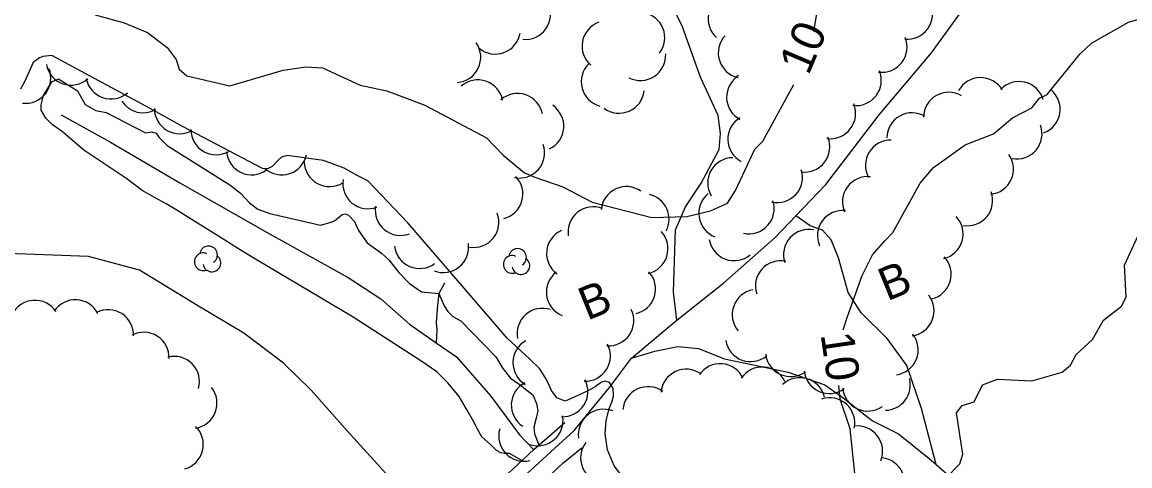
# Model space of a CAD drawing. Extents: x 362852 to 366875, y 5563573 to 5566479.
# Drawn here: x 364026.8 to 364158.5, y 5565271.8 to 5565324.6 of the extents above; entities that cross this region are included whole.
import ezdxf

# ---------------------------------------------------------------- set-up
doc = ezdxf.new("R2010")
doc.units = 0
for name, color, linetype in [('Niveau 1', 7, 'Continuous'), ('Niveau 2', 7, 'Continuous'), ('Niveau 22', 7, 'Continuous'), ('Niveau 26', 7, 'Continuous'), ('Niveau 4', 7, 'Continuous'), ('Niveau 44', 7, 'Continuous')]:
    doc.layers.add(name, color=color, linetype=linetype)

msp = doc.modelspace()

# ---------------------------------------------------------------- linework, layer by layer
at = {"layer": 'Niveau 1'}
for points in [[(364120.92, 5565323.43), (364122.56, 5565333.11)], [(364124.41, 5565287.96), (364124.93, 5565289.57), (364126.67, 5565294.45), (364127.91, 5565296.91), (364129.36, 5565298.57), (364130.31, 5565299.55), (364133.54, 5565305.42), (364135.12, 5565307.27), (364138.92, 5565309.96), (364142.25, 5565311.27), (364144.51, 5565313.16), (364146.81, 5565314.36), (364147.72, 5565315.51), (364148.63, 5565315.94), (364152.51, 5565320.76), (364153.91, 5565322.06), (364158.31, 5565324.57), (364165.11, 5565326.53)], [(364035.54, 5565325.43), (364038.97, 5565324.48), (364041.76, 5565323.34), (364044.06, 5565321.54), (364045.16, 5565320.1), (364045.5, 5565318.96), (364046.42, 5565318.16), (364051.51, 5565317), (364057.85, 5565318.84), (364060.54, 5565319.26), (364062.52, 5565319.12), (364067, 5565317.07), (364070.17, 5565316.4), (364074.71, 5565314.7), (364082.01, 5565310.81), (364084, 5565308.75), (364086.55, 5565306.66), (364087.76, 5565306.13), (364091.09, 5565304.96), (364094.59, 5565303.15), (364101.65, 5565301.32), (364105.81, 5565301.46), (364108.63, 5565302.11), (364110.65, 5565303.02), (364111.61, 5565304.55), (364113.91, 5565309.44), (364114.85, 5565310.42), (364118.56, 5565317.15)], [(364155.73, 5565213.94), (364151.26, 5565216.52), (364145.21, 5565221.64), (364140.51, 5565227), (364139.13, 5565228.72), (364132.93, 5565234.34), (364126.45, 5565242.17), (364125.14, 5565244.26), (364124.67, 5565245.88), (364122.68, 5565252.18), (364122.44, 5565254.24), (364122.65, 5565255.88), (364126, 5565260.19), (364127.1, 5565261.92), (364127.19, 5565264.59), (364126.39, 5565268.61), (364125.82, 5565270.56), (364125.24, 5565276.2), (364124.06, 5565279.75), (364123.89, 5565281.37)]]:
    msp.add_lwpolyline(points, dxfattribs=at)
at = {"layer": 'Niveau 2'}
for points in [[(364096.13, 5565275.63), (364096.24, 5565277.18), (364096.59, 5565278.63), (364096.91, 5565279.39), (364097.12, 5565280.1), (364097.06, 5565281.02), (364096.65, 5565281.72), (364096.14, 5565281.89), (364095.69, 5565281.77), (364094.92, 5565281.21), (364094.06, 5565280.73), (364093.33, 5565280.36), (364091.38, 5565279.5), (364090.4, 5565279.91), (364089.74, 5565280.77), (364089.14, 5565282.09), (364088.31, 5565283.37), (364087.18, 5565284.48), (364084.47, 5565287), (364078.13, 5565294.35), (364072.69, 5565300.69), (364067.92, 5565305.69), (364066.75, 5565306.27), (364065.13, 5565307.18), (364062.64, 5565308.1), (364058.34, 5565308.71), (364057.68, 5565308.5), (364057.26, 5565308.14), (364056.56, 5565307.41), (364055.99, 5565307.12), (364055.42, 5565307.14), (364045.99, 5565312.1), (364042.04, 5565314.3), (364030.38, 5565320.6), (364029.31, 5565320.47), (364028.89, 5565320.3), (364028.17, 5565319.75), (364027.67, 5565318.67), (364027.08, 5565317.37), (364026.66, 5565316.57)], [(364086.23, 5565272.46), (364084.75, 5565273.28), (364084.18, 5565273.29), (364083.72, 5565273.36), (364083.23, 5565273.65), (364082.52, 5565274.31), (364081.46, 5565275.25), (364080.96, 5565276.17), (364080.37, 5565277.31), (364079.59, 5565278.62), (364078.77, 5565280.04), (364077.41, 5565281.68), (364076.14, 5565282.97), (364074.32, 5565284.23), (364066.19, 5565289.49), (364054.76, 5565296.27), (364053.2, 5565297.2), (364050.93, 5565298.65), (364045.01, 5565302.31), (364043.94, 5565302.94), (364042.65, 5565303.66), (364041.11, 5565304.53), (364039.3, 5565305.92), (364034.16, 5565309.34), (364031.66, 5565311.51), (364030.43, 5565312.39), (364029.68, 5565313.15), (364029.11, 5565314.1), (364029.1, 5565314.73), (364029.4, 5565315.85), (364030.38, 5565317.45), (364031.16, 5565317.83), (364033.43, 5565316.38), (364034.34, 5565314.75), (364035.61, 5565314.07), (364036.84, 5565313.82), (364041.5, 5565311.41), (364042.27, 5565311.53), (364042.77, 5565311.37), (364043.1, 5565310.87), (364044.06, 5565309.89), (364051.51, 5565305.23), (364052.78, 5565304.24), (364053.88, 5565303.06), (364054.86, 5565302.34), (364056.27, 5565301.79), (364062.31, 5565300.44), (364063.45, 5565300.72), (364063.98, 5565300.94), (364064.87, 5565301.68), (364065.21, 5565301.76), (364065.64, 5565301.62), (364066.34, 5565300.84), (364066.83, 5565299.78), (364067.85, 5565298.32), (364069.55, 5565297.08), (364070.42, 5565296.31), (364071.6, 5565294.78), (364072.88, 5565293.49), (364074.28, 5565292.49), (364076.37, 5565292.31), (364077, 5565290.85), (364077.42, 5565290.14), (364078.02, 5565289.58), (364078.99, 5565289.03), (364083.15, 5565284.78), (364083.97, 5565283.37), (364084.87, 5565282.23), (364085.9, 5565281.52), (364087.54, 5565280.25), (364087.96, 5565279.23), (364088.12, 5565278.36), (364087.93, 5565277.46), (364087.66, 5565276.42), (364087.73, 5565275.63), (364088.24, 5565274.3)], [(364134.86, 5565268.57), (364138.25, 5565272.03), (364138.62, 5565273.19), (364137.89, 5565278.1), (364138.53, 5565279), (364139.99, 5565279.41), (364140.98, 5565281.46), (364142.73, 5565282.13), (364146.84, 5565281.92), (364150.41, 5565282.95), (364151.4, 5565283.76), (364152.1, 5565285.03), (364154.05, 5565286.82), (364155.33, 5565289.13), (364157.47, 5565290.8), (364158.04, 5565291.86), (364157.83, 5565295.67), (364159.88, 5565300.15)], [(364169.87, 5565199.41), (364158.41, 5565207.09), (364153.15, 5565209.94), (364146.72, 5565214.43), (364142.05, 5565218.89), (364139.01, 5565222.39), (364134.3, 5565228.47), (364120.83, 5565243.58), (364115.63, 5565249.96), (364112.9, 5565254.22), (364102.13, 5565266.95), (364099.9, 5565268.79), (364098.45, 5565270.2), (364097.18, 5565271.8), (364096.39, 5565273.73), (364096.13, 5565275.63)]]:
    msp.add_lwpolyline(points, dxfattribs=at)
at = {"layer": 'Niveau 22'}
for points in [[(364104.64, 5565289.11), (364110.21, 5565293.57), (364116.31, 5565298.95), (364118.78, 5565301.52), (364122.36, 5565305.25), (364128.68, 5565313.54), (364134.91, 5565320.89), (364140.03, 5565327.99), (364144.1, 5565334.29), (364146.51, 5565338.94), (364147.4, 5565340.54), (364149.36, 5565344.04), (364152.24, 5565348.43), (364154.57, 5565352.03), (364158.2, 5565357.05), (364163.11, 5565364.61)], [(364104.64, 5565289.11), (364104.23, 5565292.47), (364104.48, 5565299.85), (364105.67, 5565302.59), (364107.53, 5565305.43), (364109.68, 5565309.41), (364109.81, 5565311.32), (364109.56, 5565313.45), (364107.45, 5565318.02), (364105.31, 5565323.98), (364102.45, 5565329.81)], [(364135.45, 5565271.97), (364133.72, 5565278.61), (364131.98, 5565283.74), (364129.62, 5565286.94), (364126.55, 5565289.99), (364125, 5565292.4), (364123.87, 5565296.54), (364122.97, 5565298.69), (364121.94, 5565299.83), (364120.48, 5565300.34), (364118.78, 5565301.52)], [(364078.88, 5565261.33), (364076.63, 5565263.95), (364073.27, 5565267.33), (364068.62, 5565272.5), (364065.48, 5565275.99), (364061.17, 5565280.82), (364057.89, 5565284.01), (364053.2, 5565287.6), (364047.59, 5565290.91), (364040.8, 5565295.09), (364034.75, 5565296.7), (364023.02, 5565297.13)], [(364084.17, 5565267.35), (364085.05, 5565269.23), (364092.44, 5565276.01), (364096.63, 5565281.14), (364099.26, 5565284.6), (364103.96, 5565288.57), (364104.64, 5565289.11)], [(364099.26, 5565284.6), (364102.01, 5565285.45), (364104.75, 5565286.01), (364107.2, 5565285.74), (364110.32, 5565284.54), (364117.87, 5565282.95), (364122.23, 5565281.45), (364124.41, 5565279.91), (364127.9, 5565277.18), (364130.98, 5565275.62), (364134.63, 5565272.69), (364135.45, 5565271.97), (364139.36, 5565268.54), (364143.05, 5565265.82), (364144.35, 5565263.98), (364146.13, 5565261.18), (364149.44, 5565255.82), (364151.22, 5565251.03), (364153.9, 5565244.95), (364157.36, 5565238.74), (364159.87, 5565235.97)]]:
    msp.add_lwpolyline(points, dxfattribs=at)
at = {"layer": 'Niveau 26'}
for points in [[(364083.95, 5565270.31), (364087.67, 5565273.8), (364091.35, 5565276.98)], [(364086.41, 5565267.73), (364091.08, 5565272.11), (364093.36, 5565273.97)]]:
    msp.add_lwpolyline(points, dxfattribs=at)
at = {"layer": 'Niveau 4'}
for points in [[(364031.5, 5565313.55), (364037.35, 5565310.27), (364045.57, 5565305.45), (364055.97, 5565299.54), (364065.57, 5565294.19), (364069.48, 5565291.65), (364072.88, 5565288.65), (364076.03, 5565286.45), (364078.44, 5565284.76), (364082.52, 5565280.1), (364085.95, 5565275.48), (364087.62, 5565273.76)], [(364077.05, 5565293.51), (364076.37, 5565292.31), (364076.22, 5565290.9), (364076.03, 5565288.86), (364076.12, 5565288.02), (364076.03, 5565286.45)]]:
    msp.add_lwpolyline(points, dxfattribs=at)
at = {"layer": 'Niveau 44'}
for centre, radius, start, end in [((364111.37, 5565324.94), 3, 107.8748, 227.8527), ((364086.64, 5565325.5), 3, 264.1786, 24.1565), ((364132.02, 5565325.52), 3, 264.1469, 24.1249), ((364100.21, 5565322.7), 3, 321.9579, 81.9359), ((364096.38, 5565321.71), 3, 109.7489, 229.7268), ((364083.06, 5565323.76), 3, 230.1874, 350.1654), ((364112.56, 5565320.9), 3, 137.0568, 257.0347), ((364129, 5565321.6), 3, 262.3149, 22.2928), ((364078.34, 5565320.38), 3, 274.4546, 34.4326), ((364100.32, 5565320.62), 3, 242.9576, 2.9355), ((364027.26, 5565317.91), 3, 262.6049, 22.5828), ((364032.68, 5565320.07), 3, 190.7907, 310.7686), ((364096.28, 5565317.47), 3, 134.6781, 254.656), ((364125.94, 5565317.64), 3, 262.3149, 22.2928), ((364037.4, 5565318.42), 3, 190.7907, 310.7686), ((364080.99, 5565314.69), 3, 11.2638, 131.2418), ((364113.56, 5565315.64), 3, 121.6993, 241.6772), ((364140.73, 5565314.96), 3, 30.7935, 150.7714), ((364145.3, 5565314.49), 3, 16.5472, 136.5252), ((364085.72, 5565313.08), 3, 11.2638, 131.2418), ((364097.78, 5565316.73), 3, 233.4335, 353.4114), ((364136.95, 5565313.22), 3, 59.2702, 179.2481), ((364147.19, 5565314.2), 3, 290.2552, 50.2331), ((364041.23, 5565316.78), 3, 212.3556, 300.0668), ((364088.21, 5565312.18), 3, 296.0072, 55.9851), ((364122.88, 5565313.69), 3, 262.3149, 22.2928), ((364045.56, 5565314.29), 3, 180.0889, 300.0668), ((364132.59, 5565310.78), 3, 59.2702, 179.2481), ((364113.7, 5565310.64), 3, 121.6993, 241.6772), ((364145.04, 5565311.29), 3, 259.5751, 19.5531), ((364049.89, 5565311.79), 3, 180.0889, 300.0668), ((364119.82, 5565309.73), 3, 262.3149, 22.2928), ((364085.92, 5565309.02), 3, 259.0333, 19.0112), ((364130.05, 5565307.54), 3, 88.7688, 208.7467), ((364054.13, 5565309.4), 3, 185.261, 305.239), ((364057.69, 5565309.4), 3, 228.1101, 348.088), ((364111.31, 5565305.44), 3, 90.5284, 210.5063), ((364141.65, 5565307.09), 3, 275.4171, 35.395), ((364063.37, 5565308.01), 3, 181.4792, 301.4571), ((364116.57, 5565306.1), 3, 257.8222, 17.8002), ((364067.94, 5565305.37), 3, 170.652, 290.63), ((364083.35, 5565304.12), 3, 284.0759, 44.0539), ((364127.32, 5565303.19), 3, 83.4854, 203.4633), ((364098.64, 5565302.01), 3, 54.8254, 174.8034), ((364110.25, 5565301.84), 3, 129.0231, 249.001), ((364139.17, 5565303.35), 3, 260.0536, 20.0315), ((364100.72, 5565301.13), 3, 332.5116, 76.7571), ((364113.21, 5565302.39), 3, 257.8222, 17.8002), ((364071.8, 5565302.2), 3, 170.652, 290.63), ((364080.5, 5565300.78), 3, 260.7022, 20.6802), ((364094.71, 5565299.6), 3, 68.5528, 188.5308), ((364124.35, 5565299.17), 3, 83.4854, 203.4633), ((364135.66, 5565299.38), 3, 283.5613, 43.5393), ((364092.17, 5565297.06), 3, 114.2699, 234.2479), ((364100.59, 5565297.61), 3, 282.9019, 42.8799), ((364120.32, 5565296.91), 3, 78.1627, 198.1407), ((364049, 5565296.89), 1.05, 304.3592, 171.8163), ((364074.07, 5565298.27), 3, 186.5927, 306.5706), ((364076.9, 5565297.79), 3, 248.6812, 8.6591), ((364085.71, 5565296.58), 1.05, 304.3592, 171.8163), ((364111.46, 5565299.2), 3, 189.4653, 309.4432), ((364048.37, 5565296.07), 1.05, 66.2054, 291.894), ((364049.4, 5565295.92), 1.05, 189.0269, 51.7112), ((364085.08, 5565295.75), 1.05, 66.2054, 291.894), ((364086.11, 5565295.61), 1.05, 189.0269, 51.7112), ((364134.24, 5565294.58), 3, 283.5613, 43.5393), ((364116.98, 5565293.19), 3, 78.1627, 198.1407), ((364092.14, 5565292.46), 3, 128.0384, 248.0164), ((364099.12, 5565292.83), 3, 282.9019, 42.8799), ((364114.22, 5565289.79), 3, 100.2027, 220.1807), ((364028.36, 5565288.49), 3, 33.6298, 153.6078), ((364033.16, 5565288.56), 3, 26.5381, 146.516), ((364132.2, 5565290.24), 3, 277.8958, 37.8738), ((364037.08, 5565287.37), 3, 357.6465, 117.6245), ((364088.66, 5565287.54), 3, 71.2672, 191.2451), ((364096.53, 5565289.08), 3, 265.9672, 25.9452), ((364041.3, 5565284.69), 3, 357.6465, 117.6245), ((364130.32, 5565285.61), 3, 277.8958, 37.8738), ((364088.16, 5565284.07), 3, 119.1516, 239.1296), ((364093.75, 5565284.87), 3, 267.5553, 27.5332), ((364113.41, 5565287.2), 3, 189.7524, 309.7304), ((364044.92, 5565281.82), 3, 344.4629, 104.4409), ((364118.18, 5565285.42), 3, 186.2663, 306.2443), ((364105.75, 5565280.3), 3, 54.6625, 174.6405), ((364109.79, 5565280.95), 3, 25.4891, 145.467), ((364114.77, 5565280.55), 3, 25.4891, 145.467), ((364122.76, 5565283.4), 3, 186.2663, 306.2443), ((364091.07, 5565280.65), 3, 267.5553, 27.5332), ((364119.27, 5565279.29), 3, 13.2588, 133.2367), ((364129.38, 5565281.42), 3, 271.3852, 14.6173), ((364047, 5565279.26), 3, 278.5393, 38.5172), ((364087.97, 5565279.03), 3, 117.2447, 237.2227), ((364101.21, 5565278.22), 3, 54.6625, 174.6405), ((364127.34, 5565281.32), 3, 185.0637, 305.0416), ((364122.79, 5565276.9), 3, 348.3805, 108.3584), ((364095.93, 5565275.54), 3, 68.6812, 188.6591), ((364045.37, 5565274.34), 3, 285.9851, 45.963), ((364088.12, 5565277.2), 3, 250.7707, 10.7486), ((364126.09, 5565273.55), 3, 337.9676, 97.9455), ((364086.47, 5565275.35), 3, 163.7194, 283.6973), ((364096.2, 5565272.75), 3, 142.0815, 262.0594), ((364128.71, 5565269.78), 3, 323.3499, 83.3278)]:
    msp.add_arc(centre, radius, start, end, dxfattribs=at)

# ---------------------------------------------------------------- texts
at = {"layer": 'Niveau 1'}
for rotation, p in [(66.9734, (364120.28, 5565318.13)), (278.3832, (364121.71, 5565287.44))]:
    msp.add_text('10', height=3.93, rotation=rotation, dxfattribs=at).set_placement(p)
at = {"layer": 'Niveau 44'}
for p in [(364129.62, 5565291.35), (364093.99, 5565289.05)]:
    msp.add_text('B', height=3.93, rotation=22.09, dxfattribs=at).set_placement(p)

doc.saveas('drawing.dxf')
